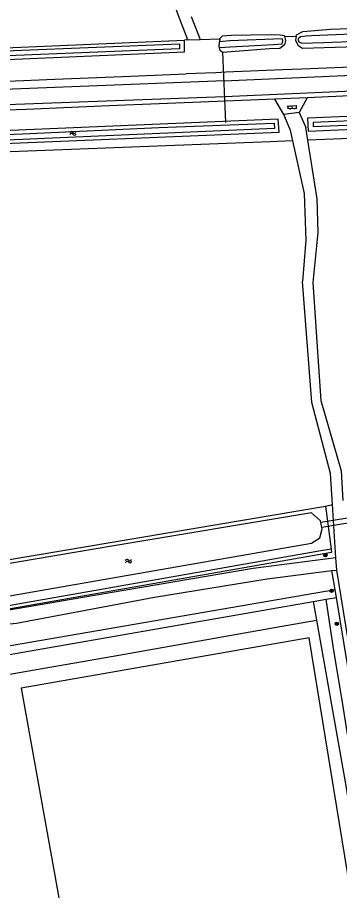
# Model space of a CAD drawing. Extents: x 133000 to 136000, y 400500 to 403500.
# Drawn here: x 134026 to 134103.1, y 402290.6 to 402499.8 of the extents above; entities that cross this region are included whole.
import ezdxf

# ---------------------------------------------------------------- set-up
doc = ezdxf.new("R2010")
doc.units = 0
for name, color, linetype in [('gg-knt-onverhard', 7, 'Continuous'), ('gg-knt-verharding', 7, 'Continuous'), ('gg-knt-verharding nz', 7, 'Continuous'), ('gg-kntw-bovenkant insteek waterloop', 7, 'Continuous'), ('gg-kntw-waterlijn', 7, 'Continuous'), ('gg-kwrk-duiker nz buis', 7, 'Continuous'), ('gg-kwrk-duiker nz vlak', 7, 'Continuous'), ('gt-grn-groengrens', 7, 'Continuous'), ('gt-symb-boom', 7, 'Continuous'), ('gt-symb-klinker verharding', 7, 'Continuous'), ('gt-symb-watersymbool', 7, 'Continuous'), ('gx-grn-maaiveld', 7, 'Continuous')]:
    doc.layers.add(name, color=color, linetype=linetype)

# ---------------------------------------------------------------- blocks, each defined once
blk = doc.blocks.new('gt0-WA')
at = {"layer": 'gt-symb-watersymbool'}
for centre, start, end in [((-0.32, 0.02), 28.0725, 151.9275), ((0.43, 0.42), 208.0725, 331.9275), ((-0.32, -0.43), 28.0725, 151.9275), ((0.43, -0.03), 208.0725, 331.9275)]:
    blk.add_arc(centre, 0.425, start, end, dxfattribs=at)
blk = doc.blocks.new('gt0-BOOM')
at = {"layer": 'gt-symb-boom'}
for radius in [0.4, 0.2]:
    blk.add_circle((0, 0), radius, dxfattribs=at)
blk = doc.blocks.new('gt0-KL1')
at = {"layer": 'gt-symb-klinker verharding'}
for p, q in [((-1.15, 0.3), (1.15, 0.3)), ((-1, -0.3), (-1, 0.3)), ((-0.5, 0.3), (-0.5, 0.45)), ((0, -0.3), (0, 0.3)), ((0.5, 0.3), (0.5, 0.45)), ((1, -0.3), (1, 0.3)), ((-1.15, -0.3), (1.15, -0.3)), ((-0.5, -0.45), (-0.5, -0.3)), ((0.5, -0.45), (0.5, -0.3))]:
    blk.add_line(p, q, dxfattribs=at)

msp = doc.modelspace()

# ---------------------------------------------------------------- linework, layer by layer
at = {"layer": 'gg-knt-onverhard'}
for p, q in [((134093.44, 402477.04), (134095.03, 402473.46)), ((134091.16, 402473.1), (134089.74, 402476.51)), ((134091.16, 402473.1), (134091.8, 402470.23)), ((134095.52, 402470.38), (134095.03, 402473.46)), ((134102.23, 402370.34), (134101.41, 402383.07)), ((134102.42, 402367.39), (134102.23, 402370.34)), ((134101.29, 402367.25), (134102.42, 402367.39))]:
    msp.add_line(p, q, dxfattribs=at)
for points in [[(134096.8, 402436.31), (134098.02, 402448.23), (134097.72, 402456.32), (134095.52, 402470.38)], [(134091.8, 402470.23), (134094.61, 402457.58), (134095, 402446.43), (134094.22, 402436.49)], [(134101.41, 402383.07), (134100.93, 402390.51), (134096.44, 402407.51), (134094.22, 402436.49)], [(134103.96, 402384.05), (134103.56, 402391.1), (134098.72, 402407.93), (134096.8, 402436.31)], [(134102.23, 402370.34), (134082.41, 402367.74), (134044.37, 402361.33), (134015, 402356.29), (134001.07, 402355.42), (133973.12, 402354.28), (133923.61, 402352.04), (133917.98, 402351.53)], [(133923.32, 402348.18), (133994.2, 402351.58), (134025.69, 402354.63), (134058.79, 402360.88), (134085.76, 402365.31), (134101.29, 402367.25)], [(134159.26, 402018.98), (134156.12, 402037.37), (134102.42, 402367.39)]]:
    msp.add_lwpolyline(points, dxfattribs=at)
at = {"layer": 'gg-knt-verharding'}
for p, q in [((134073.46, 402486.55), (134066.35, 402486.25)), ((134095.33, 402480.55), (134087.58, 402480.18)), ((134089.74, 402476.51), (134087.58, 402480.18)), ((134095.33, 402480.55), (134093.44, 402477.04)), ((134093.44, 402477.04), (134089.74, 402476.51))]:
    msp.add_line(p, q, dxfattribs=at)
for points in [[(134089.46, 402487.21), (134075.84, 402486.65), (134073.46, 402486.55)], [(134121.71, 402488.52), (134094.05, 402487.4), (134089.46, 402487.21)], [(134226.41, 402486.23), (134199.77, 402485.01), (134178, 402484.13), (134157.14, 402483.21), (134135.02, 402482.24), (134114.18, 402481.39), (134095.33, 402480.55)], [(134087.58, 402480.18), (134067.92, 402479.43), (134047.89, 402478.63), (134028.04, 402477.76), (134007.28, 402476.98), (133987.49, 402476.08), (133961.33, 402474.92)]]:
    msp.add_lwpolyline(points, dxfattribs=at)
at = {"layer": 'gg-knt-verharding nz'}
for p, q in [((134075.36, 402484.59), (134226.21, 402491.3)), ((134075.53, 402480.87), (134226.35, 402487.65)), ((133999.18, 402478.08), (134075.53, 402480.87))]:
    msp.add_line(p, q, dxfattribs=at)
msp.add_lwpolyline([(134075.36, 402484.59), (134073.51, 402484.52), (134000.35, 402481.61), (133994.5, 402481.37)], dxfattribs=at)
at = {"layer": 'gg-kntw-bovenkant insteek waterloop'}
for p, q in [((134099.76, 402382.71), (134101.07, 402372.42)), ((134101.07, 402372.42), (134098.61, 402371.98))]:
    msp.add_line(p, q, dxfattribs=at)
for points in [[(134288.78, 402480.98), (134288.74, 402483.77), (134095.45, 402475.64), (134095.6, 402472.55), (134288.78, 402480.98)], [(134011.07, 402469.14), (134088.66, 402472.28), (134088.39, 402475.43), (134011.07, 402472.17)], [(134000, 402367.25), (134010.71, 402367.72), (134099.76, 402382.71)], [(134098.61, 402371.98), (134013.72, 402357.06), (134000, 402356.48)]]:
    msp.add_lwpolyline(points, dxfattribs=at)
at = {"layer": 'gg-kntw-waterlijn'}
msp.add_line((134098.86, 402377.6), (134098.65, 402378.79), dxfattribs=at)
for points in [[(134001.8, 402490.8), (134025.02, 402491.87), (134064.74, 402493.47), (134064.79, 402492.26), (134002.01, 402489.68), (134001.8, 402490.8)], [(134096.77, 402474.64), (134096.77, 402473.65), (134140.04, 402475.45), (134246.76, 402480.08), (134267.45, 402480.97), (134288.14, 402481.87), (134288.09, 402482.94), (134276.45, 402482.44), (134212.19, 402479.65), (134189.73, 402478.68), (134164.99, 402477.61), (134126.34, 402475.93), (134096.77, 402474.64)], [(134012.33, 402471.35), (134027.14, 402471.9), (134059.78, 402473.4), (134087.47, 402474.44), (134087.52, 402473.17), (134012.33, 402469.94), (134012.33, 402471.35)], [(134098.65, 402378.79), (134098.58, 402379.2), (134096.41, 402381.08), (134048.58, 402373.08), (134012.71, 402367.08), (134006.93, 402366.56), (133973.72, 402364.88), (133921.68, 402362.84), (133913.27, 402362.51), (133911.83, 402360.76), (133911.75, 402359.61), (133911.77, 402359.23)], [(133913.73, 402355.03), (134010.45, 402359.35), (134024.51, 402361.31), (134096.4, 402373.82), (134098.42, 402375.15), (134098.92, 402377.26), (134098.86, 402377.6)]]:
    msp.add_lwpolyline(points, dxfattribs=at)
at = {"layer": 'gg-kwrk-duiker nz buis'}
msp.add_line((134075.06, 402491.37), (134075.81, 402474.62), dxfattribs=at)
at = {"layer": 'gg-kwrk-duiker nz vlak'}
for p, q in [((134117.32, 402381.88), (134098.65, 402378.79)), ((134117.54, 402380.7), (134098.86, 402377.6))]:
    msp.add_line(p, q, dxfattribs=at)
at = {"layer": 'gt-grn-groengrens'}
for p, q in [((134099.76, 402382.71), (134101.41, 402383.07)), ((134102.04, 402362.68), (134101.29, 402367.25)), ((134102.35, 402360.84), (134102.04, 402362.68)), ((134096.79, 402359.87), (134099.88, 402360.41)), ((134096.79, 402359.87), (134097.59, 402355.35)), ((134099.88, 402360.41), (134102.35, 402360.84))]:
    msp.add_line(p, q, dxfattribs=at)
for points in [[(134289.24, 402478.68), (134164.15, 402473.12), (134095.52, 402470.38)], [(134091.8, 402470.23), (134086.45, 402470.02), (134001.41, 402466.71)], [(134101.07, 402372.42), (134101.19, 402371.57), (134013.77, 402356.29), (133910.92, 402352.15), (133908.82, 402363.27)], [(134102.04, 402362.68), (134013.11, 402347.3), (134011.08, 402347.21), (133920.9, 402343.4)], [(133921.27, 402341.43), (134013.45, 402345.33), (134096.79, 402359.87)], [(134155.86, 402017.23), (134144.85, 402086.63), (134122.24, 402222.65), (134114.7, 402266.81), (134103.95, 402334.7), (134101.6, 402349.18), (134099.88, 402360.41)], [(134158.36, 402018.51), (134156.83, 402027.78), (134132.3, 402178.02), (134105.89, 402339.38), (134102.35, 402360.84)], [(134023.19, 402342.27), (134050.21, 402347.01), (134088.9, 402353.84), (134097.59, 402355.35)], [(134097.59, 402355.35), (134104.56, 402316.17), (134109.13, 402287.34), (134112.1, 402267.18), (134121.25, 402212.86), (134127.31, 402177.98), (134132.12, 402149.89), (134138.18, 402115.12), (134141.89, 402090.51), (134150.67, 402037.76), (134154.13, 402017.23), (134155.86, 402017.23)], [(134112.3, 402250.46), (134095.84, 402351.15), (134026.88, 402339.06), (134037.68, 402278.66)]]:
    msp.add_lwpolyline(points, dxfattribs=at)
at = {"layer": 'gx-grn-maaiveld'}
for p, q in [((134000.61, 402491.55), (134066, 402494.38)), ((134066.78, 402494.4), (134066, 402494.38)), ((134066.78, 402494.4), (134069.72, 402494.5)), ((134069.72, 402494.5), (134074.43, 402494.66)), ((134074.43, 402494.66), (134074.37, 402493.97)), ((134089.93, 402495.19), (134092.72, 402495.29))]:
    msp.add_line(p, q, dxfattribs=at)
for points in [[(134066.78, 402494.4), (134064.63, 402500), (134064.45, 402500.48), (134063.83, 402502.1), (134061.1, 402509.21), (134058.09, 402518.63), (134054.32, 402527.47), (134048.68, 402538.73), (134043.13, 402549.21), (134035.79, 402561.59), (134024.66, 402581.18), (134014.19, 402599.4), (134010.59, 402605.99)], [(134067.55, 402500), (134069.72, 402494.5)], [(134092.72, 402495.29), (134092.78, 402495.61), (134094.29, 402496.4), (134100.92, 402496.96), (134110.29, 402497.31), (134122.47, 402497.87), (134122.61, 402497.06)], [(134074.43, 402494.66), (134074.43, 402494.71), (134075.07, 402495.4), (134077.13, 402495.56), (134086.5, 402495.67), (134088.88, 402495.61), (134089.87, 402495.49), (134089.93, 402495.19)], [(134092.72, 402495.29), (134092.55, 402494.35), (134093.14, 402493.15), (134094.21, 402492.39), (134109.89, 402492.91), (134121.52, 402493.42), (134122.59, 402493.66), (134123.15, 402494.02), (134122.61, 402497.06)], [(134093.21, 402494.67), (134093.2, 402494.39), (134093.32, 402493.98), (134094.09, 402493.63), (134099.27, 402493.82), (134109.77, 402494.22), (134120.17, 402494.43), (134121.76, 402494.69), (134122.34, 402494.96), (134122.36, 402495.26), (134122.24, 402495.75), (134121.84, 402496.04), (134120.91, 402496.31), (134111.6, 402496.04), (134096.39, 402495.35), (134095.14, 402495.3), (134093.77, 402495.12), (134093.21, 402494.67)], [(134000.61, 402491.55), (134001.18, 402488.72), (134065.93, 402491.52), (134066, 402494.38)], [(134074.32, 402492.58), (134074.28, 402492.76), (134074.37, 402493.97)], [(134089.93, 402495.19), (134090.12, 402494.3), (134089.95, 402493.19), (134088.84, 402492.36), (134086.34, 402492.23), (134075.06, 402491.37), (134074.49, 402491.84), (134074.32, 402492.58)], [(134074.32, 402492.58), (134076.87, 402492.75), (134087.27, 402493.27), (134089.37, 402493.5), (134089.53, 402494.18), (134089.37, 402494.65), (134076.79, 402494.18), (134074.37, 402493.97)], [(134003.41, 402483.81), (134004.22, 402483.88), (134004.76, 402483.69), (134034.93, 402484.98), (134053.02, 402485.69), (134066.35, 402486.25)]]:
    msp.add_lwpolyline(points, dxfattribs=at)

# ---------------------------------------------------------------- block references
at = {"layer": 'gt-symb-boom'}
for p in [(134099.72, 402370.95), (134101.21, 402362.44), (134102.45, 402354.52)]:
    msp.add_blockref('gt0-BOOM', p, dxfattribs=at)
at = {"layer": 'gt-symb-klinker verharding', "rotation": -176.9631310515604}
msp.add_blockref('gt0-KL1', (134091.73, 402478.23), dxfattribs=at)
at = {"layer": 'gt-symb-watersymbool'}
for p, rotation in [((134039.18, 402472.03), 2.0065389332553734), ((134052.5, 402369.54), 8.746162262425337)]:
    msp.add_blockref('gt0-WA', p, dxfattribs=dict(at, rotation=rotation))

doc.saveas('drawing.dxf')
